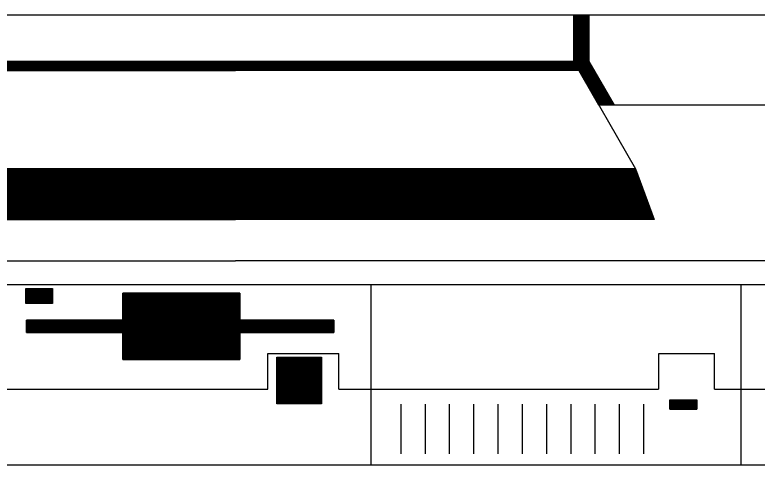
# Model space of a CAD drawing. Extents: x 22369.6 to 22428.3, y 22369.6 to 22415.
# Drawn here: x 22421.292 to 22422.323, y 22371.54 to 22372.166 of the extents above; entities that cross this region are included whole.
import ezdxf

# ---------------------------------------------------------------- set-up
doc = ezdxf.new("R2010")
doc.units = 0
for name, color, linetype in [('Level 2', 7, 'Continuous'), ('Level 25', 7, 'Continuous'), ('Level 3', 7, 'Continuous'), ('Level 5', 7, 'Continuous'), ('Level 7', 7, 'Continuous')]:
    doc.layers.add(name, color=color, linetype=linetype)

msp = doc.modelspace()

# ---------------------------------------------------------------- linework, layer by layer
at = {"layer": 'Level 2'}
for p, q in [((22422.0681, 22372.1009), (22422.0681, 22372.1656)), ((22422.0892, 22372.1651), (22422.0681, 22372.1651)), ((22422.0892, 22372.1637), (22422.0681, 22372.1637)), ((22422.0892, 22372.1626), (22422.0681, 22372.1626)), ((22422.0892, 22372.1611), (22422.0681, 22372.1611)), ((22422.0892, 22372.1597), (22422.0681, 22372.1597)), ((22422.0892, 22372.1584), (22422.0681, 22372.1584)), ((22422.0892, 22372.1572), (22422.0681, 22372.1572)), ((22422.0892, 22372.1559), (22422.0681, 22372.1559)), ((22422.0892, 22372.1544), (22422.0681, 22372.1544)), ((22422.0892, 22372.1531), (22422.0681, 22372.1531)), ((22422.0892, 22372.1519), (22422.0681, 22372.1519)), ((22422.0892, 22372.1506), (22422.0681, 22372.1506)), ((22422.0892, 22372.1492), (22422.0681, 22372.1492)), ((22422.0892, 22372.1479), (22422.0681, 22372.1479)), ((22422.0892, 22372.1466), (22422.0681, 22372.1466)), ((22422.0892, 22372.1452), (22422.0681, 22372.1452)), ((22422.0892, 22372.1439), (22422.0681, 22372.1439)), ((22422.0892, 22372.1427), (22422.0681, 22372.1427)), ((22422.0892, 22372.1412), (22422.0681, 22372.1412)), ((22422.0892, 22372.1399), (22422.0681, 22372.1399)), ((22422.0892, 22372.1387), (22422.0681, 22372.1387)), ((22422.0892, 22372.1374), (22422.0681, 22372.1374)), ((22422.0892, 22372.1361), (22422.0681, 22372.1361)), ((22422.0892, 22372.1346), (22422.0681, 22372.1346)), ((22422.0892, 22372.1334), (22422.0681, 22372.1334)), ((22422.0892, 22372.1321), (22422.0681, 22372.1321)), ((22422.0892, 22372.1307), (22422.0681, 22372.1307)), ((22422.0892, 22372.1296), (22422.0681, 22372.1296)), ((22422.0892, 22372.1281), (22422.0681, 22372.1281)), ((22422.0892, 22372.1267), (22422.0681, 22372.1267)), ((22422.0892, 22372.1254), (22422.0681, 22372.1254)), ((22422.0892, 22372.1242), (22422.0681, 22372.1242)), ((22422.0892, 22372.1229), (22422.0681, 22372.1229)), ((22422.0892, 22372.1214), (22422.0681, 22372.1214)), ((22422.0892, 22372.1201), (22422.0681, 22372.1201)), ((22422.0892, 22372.1189), (22422.0681, 22372.1189)), ((22422.0892, 22372.1176), (22422.0681, 22372.1176)), ((22422.0892, 22372.1162), (22422.0681, 22372.1162)), ((22422.0892, 22372.1149), (22422.0681, 22372.1149)), ((22422.0892, 22372.1136), (22422.0681, 22372.1136)), ((22422.0892, 22372.1122), (22422.0681, 22372.1122)), ((22422.0892, 22372.1109), (22422.0681, 22372.1109)), ((22422.0892, 22372.1097), (22422.0681, 22372.1097)), ((22422.0892, 22372.1082), (22422.0681, 22372.1082)), ((22422.0892, 22372.1069), (22422.0681, 22372.1069)), ((22422.0892, 22372.1057), (22422.0681, 22372.1057)), ((22422.0892, 22372.1044), (22422.0681, 22372.1044)), ((22421.1252, 22372.0939), (22421.5987, 22372.0939)), ((22421.1259, 22372.0952), (22421.5987, 22372.0952)), ((22421.1266, 22372.0966), (22421.5987, 22372.0966)), ((22421.1276, 22372.0979), (22421.5987, 22372.0979)), ((22421.1282, 22372.0992), (22421.5987, 22372.0992)), ((22421.1291, 22372.1006), (22421.5987, 22372.1006)), ((22421.1292, 22372.1009), (22421.5987, 22372.1009)), ((22422.0684, 22372.1006), (22421.5987, 22372.1006)), ((22422.0692, 22372.0992), (22421.5987, 22372.0992)), ((22422.0699, 22372.0979), (22421.5987, 22372.0979)), ((22422.0706, 22372.0966), (22421.5987, 22372.0966)), ((22422.0714, 22372.0952), (22421.5987, 22372.0952)), ((22422.0721, 22372.0939), (22421.5987, 22372.0939)), ((22422.0892, 22372.1031), (22422.0681, 22372.1031)), ((22422.0892, 22372.1016), (22422.0681, 22372.1016)), ((22422.0681, 22372.1009), (22422.1539, 22371.9514)), ((22422.0896, 22372.1004), (22422.0684, 22372.1004)), ((22422.0902, 22372.0991), (22422.0692, 22372.0991)), ((22422.0912, 22372.0977), (22422.0699, 22372.0977)), ((22422.0919, 22372.0966), (22422.0709, 22372.0966)), ((22422.0926, 22372.0951), (22422.0716, 22372.0951)), ((22421.1221, 22372.0884), (22421.5987, 22372.0884)), ((22421.1222, 22372.0886), (22421.5987, 22372.0886)), ((22421.1229, 22372.0899), (22421.5987, 22372.0899)), ((22421.1237, 22372.0914), (22421.5987, 22372.0914)), ((22421.1244, 22372.0926), (22421.5987, 22372.0926)), ((22422.0729, 22372.0926), (22421.5987, 22372.0926)), ((22422.0737, 22372.0914), (22421.5987, 22372.0914)), ((22422.0746, 22372.0899), (22421.5987, 22372.0899)), ((22422.0752, 22372.0886), (22421.5987, 22372.0886)), ((22422.0754, 22372.0884), (22421.5987, 22372.0884)), ((22422.0934, 22372.0937), (22422.0722, 22372.0937)), ((22422.0941, 22372.0924), (22422.0731, 22372.0924)), ((22422.0949, 22372.0912), (22422.0737, 22372.0912)), ((22422.0957, 22372.0899), (22422.0746, 22372.0899)), ((22422.0962, 22372.0884), (22422.0752, 22372.0884)), ((22422.0972, 22372.0871), (22422.0759, 22372.0871)), ((22422.0979, 22372.0859), (22422.0769, 22372.0859)), ((22422.0987, 22372.0846), (22422.0776, 22372.0846)), ((22422.0994, 22372.0832), (22422.0784, 22372.0832)), ((22422.1002, 22372.0819), (22422.0791, 22372.0819)), ((22422.1009, 22372.0806), (22422.0797, 22372.0806)), ((22422.1017, 22372.0792), (22422.0806, 22372.0792)), ((22422.1026, 22372.0779), (22422.0814, 22372.0779)), ((22422.1032, 22372.0767), (22422.0821, 22372.0767)), ((22422.1041, 22372.0752), (22422.0829, 22372.0752)), ((22422.1047, 22372.0739), (22422.0837, 22372.0739)), ((22422.1054, 22372.0727), (22422.0844, 22372.0727)), ((22422.1062, 22372.0714), (22422.0851, 22372.0714)), ((22422.1069, 22372.0701), (22422.0859, 22372.0701)), ((22422.1079, 22372.0686), (22422.0866, 22372.0686)), ((22422.1086, 22372.0674), (22422.0876, 22372.0674)), ((22422.1094, 22372.0661), (22422.0882, 22372.0661)), ((22422.1101, 22372.0647), (22422.0889, 22372.0647)), ((22422.1107, 22372.0636), (22422.0897, 22372.0636)), ((22422.1116, 22372.0621), (22422.0904, 22372.0621)), ((22422.1122, 22372.0607), (22422.0912, 22372.0607)), ((22422.1131, 22372.0594), (22422.0919, 22372.0594)), ((22422.1139, 22372.0582), (22422.0926, 22372.0582)), ((22422.1146, 22372.0569), (22422.0936, 22372.0569)), ((22422.1154, 22372.0554), (22422.0942, 22372.0554)), ((22422.1161, 22372.0541), (22422.0951, 22372.0541)), ((22422.1169, 22372.0529), (22422.0957, 22372.0529)), ((22422.1176, 22372.0516), (22422.0966, 22372.0516)), ((22422.1182, 22372.0502), (22422.0972, 22372.0502)), ((22422.1192, 22372.0489), (22422.0979, 22372.0489)), ((22422.1199, 22372.0476), (22422.0987, 22372.0476)), ((22422.1207, 22372.0462), (22422.0996, 22372.0462)), ((22422.1214, 22372.0449), (22422.1004, 22372.0449)), ((22422.1222, 22372.0437), (22422.1011, 22372.0437)), ((22422.1229, 22372.0422), (22422.1017, 22372.0422)), ((22422.1236, 22372.0409), (22422.1026, 22372.0409)), ((22421.0429, 22371.9496), (22421.5987, 22371.9496)), ((22421.0432, 22371.9509), (22421.5987, 22371.9509)), ((22421.0434, 22371.9514), (22421.5987, 22371.9514)), ((22422.1539, 22371.9514), (22421.5987, 22371.9514)), ((22422.1541, 22371.9509), (22421.5987, 22371.9509)), ((22422.1546, 22371.9496), (22421.5987, 22371.9496)), ((22421.0394, 22371.9402), (22421.5987, 22371.9402)), ((22421.0399, 22371.9417), (22421.5987, 22371.9417)), ((22421.0402, 22371.9431), (22421.5987, 22371.9431)), ((22421.0409, 22371.9444), (22421.5987, 22371.9444)), ((22421.0414, 22371.9456), (22421.5987, 22371.9456)), ((22421.0417, 22371.9469), (22421.5987, 22371.9469)), ((22421.0424, 22371.9484), (22421.5987, 22371.9484)), ((22422.1552, 22371.9484), (22421.5987, 22371.9484)), ((22422.1556, 22371.9469), (22421.5987, 22371.9469)), ((22422.1561, 22371.9456), (22421.5987, 22371.9456)), ((22422.1566, 22371.9444), (22421.5987, 22371.9444)), ((22422.1571, 22371.9431), (22421.5987, 22371.9431)), ((22422.1576, 22371.9417), (22421.5987, 22371.9417)), ((22422.1579, 22371.9402), (22421.5987, 22371.9402)), ((22421.0356, 22371.9299), (22421.5987, 22371.9299)), ((22421.0359, 22371.9311), (22421.5987, 22371.9311)), ((22421.0364, 22371.9324), (22421.5987, 22371.9324)), ((22421.0371, 22371.9337), (22421.5987, 22371.9337)), ((22421.0374, 22371.9352), (22421.5987, 22371.9352)), ((22421.0379, 22371.9364), (22421.5987, 22371.9364)), ((22421.0384, 22371.9377), (22421.5987, 22371.9377)), ((22421.0389, 22371.9391), (22421.5987, 22371.9391)), ((22422.1584, 22371.9391), (22421.5987, 22371.9391)), ((22422.1591, 22371.9377), (22421.5987, 22371.9377)), ((22422.1596, 22371.9364), (22421.5987, 22371.9364)), ((22422.1599, 22371.9352), (22421.5987, 22371.9352)), ((22422.1604, 22371.9337), (22421.5987, 22371.9337)), ((22422.1611, 22371.9324), (22421.5987, 22371.9324)), ((22422.1614, 22371.9311), (22421.5987, 22371.9311)), ((22422.1619, 22371.9299), (22421.5987, 22371.9299)), ((22421.0316, 22371.9192), (22421.5987, 22371.9192)), ((22421.0321, 22371.9206), (22421.5987, 22371.9206)), ((22421.0326, 22371.9219), (22421.5987, 22371.9219)), ((22421.0329, 22371.9232), (22421.5987, 22371.9232)), ((22421.0336, 22371.9246), (22421.5987, 22371.9246)), ((22421.0341, 22371.9257), (22421.5987, 22371.9257)), ((22421.0344, 22371.9271), (22421.5987, 22371.9271)), ((22421.0351, 22371.9286), (22421.5987, 22371.9286)), ((22422.1622, 22371.9286), (22421.5987, 22371.9286)), ((22422.1629, 22371.9271), (22421.5987, 22371.9271)), ((22422.1634, 22371.9257), (22421.5987, 22371.9257)), ((22422.1639, 22371.9246), (22421.5987, 22371.9246)), ((22422.1644, 22371.9232), (22421.5987, 22371.9232)), ((22422.1649, 22371.9219), (22421.5987, 22371.9219)), ((22422.1652, 22371.9206), (22421.5987, 22371.9206)), ((22422.1657, 22371.9192), (22421.5987, 22371.9192)), ((22421.0277, 22371.9087), (22421.5987, 22371.9087)), ((22421.0282, 22371.9101), (22421.5987, 22371.9101)), ((22421.0287, 22371.9114), (22421.5987, 22371.9114)), ((22421.0291, 22371.9126), (22421.5987, 22371.9126)), ((22421.0297, 22371.9139), (22421.5987, 22371.9139)), ((22421.0301, 22371.9154), (22421.5987, 22371.9154)), ((22421.0306, 22371.9166), (22421.5987, 22371.9166)), ((22421.0311, 22371.9179), (22421.5987, 22371.9179)), ((22422.1664, 22371.9179), (22421.5987, 22371.9179)), ((22422.1667, 22371.9166), (22421.5987, 22371.9166)), ((22422.1672, 22371.9154), (22421.5987, 22371.9154)), ((22422.1677, 22371.9139), (22421.5987, 22371.9139)), ((22422.1684, 22371.9126), (22421.5987, 22371.9126)), ((22422.1687, 22371.9114), (22421.5987, 22371.9114)), ((22422.1692, 22371.9101), (22421.5987, 22371.9101)), ((22422.1696, 22371.9087), (22421.5987, 22371.9087)), ((22421.0237, 22371.8981), (22421.5987, 22371.8981)), ((22421.0244, 22371.8994), (22421.5987, 22371.8994)), ((22421.0247, 22371.9007), (22421.5987, 22371.9007)), ((22421.0252, 22371.9022), (22421.5987, 22371.9022)), ((22421.0256, 22371.9034), (22421.5987, 22371.9034)), ((22421.0262, 22371.9047), (22421.5987, 22371.9047)), ((22421.0267, 22371.9061), (22421.5987, 22371.9061)), ((22421.0271, 22371.9072), (22421.5987, 22371.9072)), ((22422.1702, 22371.9072), (22421.5987, 22371.9072)), ((22422.1707, 22371.9061), (22421.5987, 22371.9061)), ((22422.1711, 22371.9047), (22421.5987, 22371.9047)), ((22422.1717, 22371.9034), (22421.5987, 22371.9034)), ((22422.1722, 22371.9022), (22421.5987, 22371.9022)), ((22422.1726, 22371.9007), (22421.5987, 22371.9007)), ((22422.1731, 22371.8994), (22421.5987, 22371.8994)), ((22422.1737, 22371.8981), (22421.5987, 22371.8981)), ((22421.0204, 22371.8889), (22421.5987, 22371.8889)), ((22421.0209, 22371.8902), (22421.5987, 22371.8902)), ((22421.0212, 22371.8916), (22421.5987, 22371.8916)), ((22421.0217, 22371.8927), (22421.5987, 22371.8927)), ((22421.0224, 22371.8941), (22421.5987, 22371.8941)), ((22421.0227, 22371.8956), (22421.5987, 22371.8956)), ((22421.0232, 22371.8969), (22421.5987, 22371.8969)), ((22422.1741, 22371.8969), (22421.5987, 22371.8969)), ((22422.1746, 22371.8956), (22421.5987, 22371.8956)), ((22422.1751, 22371.8941), (22421.5987, 22371.8941)), ((22422.1756, 22371.8927), (22421.5987, 22371.8927)), ((22422.1761, 22371.8916), (22421.5987, 22371.8916)), ((22422.1766, 22371.8902), (22421.5987, 22371.8902)), ((22422.1769, 22371.8889), (22421.5987, 22371.8889)), ((22421.0176, 22371.8812), (22421.5987, 22371.8812)), ((22421.0179, 22371.8824), (22421.5987, 22371.8824)), ((22421.0182, 22371.8836), (22421.5987, 22371.8836)), ((22421.0189, 22371.8849), (22421.5987, 22371.8849)), ((22421.0194, 22371.8862), (22421.5987, 22371.8862)), ((22421.0199, 22371.8876), (22421.5987, 22371.8876)), ((22422.1776, 22371.8876), (22421.5987, 22371.8876)), ((22422.1781, 22371.8862), (22421.5987, 22371.8862)), ((22422.1784, 22371.8849), (22421.5987, 22371.8849)), ((22422.1791, 22371.8836), (22421.5987, 22371.8836)), ((22422.1796, 22371.8824), (22421.5987, 22371.8824)), ((22422.1799, 22371.8812), (22421.5987, 22371.8812)), ((22421.3076, 22371.7849), (22421.3446, 22371.7849)), ((22421.7871, 22371.5397), (22421.7871, 22371.7906)), ((22422.3006, 22371.5397), (22422.3006, 22371.7906)), ((22421.3076, 22371.7836), (22421.3446, 22371.7836)), ((22421.3076, 22371.7821), (22421.3446, 22371.7821)), ((22421.3076, 22371.7807), (22421.3446, 22371.7807)), ((22421.3076, 22371.7796), (22421.3446, 22371.7796)), ((22421.3076, 22371.7782), (22421.3446, 22371.7782)), ((22421.3076, 22371.7769), (22421.3446, 22371.7769)), ((22421.3076, 22371.7754), (22421.3446, 22371.7754)), ((22421.4419, 22371.7786), (22421.6047, 22371.7786)), ((22421.4419, 22371.7771), (22421.6047, 22371.7771)), ((22421.4419, 22371.7759), (22421.6047, 22371.7759)), ((22421.4419, 22371.7746), (22421.6047, 22371.7746)), ((22421.3076, 22371.7742), (22421.3446, 22371.7742)), ((22421.3076, 22371.7729), (22421.3446, 22371.7729)), ((22421.3076, 22371.7716), (22421.3446, 22371.7716)), ((22421.3076, 22371.7704), (22421.3446, 22371.7704)), ((22421.3076, 22371.7689), (22421.3446, 22371.7689)), ((22421.3076, 22371.7676), (22421.3446, 22371.7676)), ((22421.3076, 22371.7662), (22421.3446, 22371.7662)), ((22421.3076, 22371.7651), (22421.3446, 22371.7651)), ((22421.4419, 22371.7732), (22421.6047, 22371.7732)), ((22421.4419, 22371.7721), (22421.6047, 22371.7721)), ((22421.4419, 22371.7706), (22421.6047, 22371.7706)), ((22421.4419, 22371.7692), (22421.6047, 22371.7692)), ((22421.4419, 22371.7679), (22421.6047, 22371.7679)), ((22421.4419, 22371.7667), (22421.6047, 22371.7667)), ((22421.4419, 22371.7654), (22421.6047, 22371.7654)), ((22421.4419, 22371.7639), (22421.6047, 22371.7639)), ((22421.4419, 22371.7626), (22421.6047, 22371.7626)), ((22421.4419, 22371.7614), (22421.6047, 22371.7614)), ((22421.4419, 22371.7601), (22421.6047, 22371.7601)), ((22421.4419, 22371.7587), (22421.6047, 22371.7587)), ((22421.4419, 22371.7574), (22421.6047, 22371.7574)), ((22421.4419, 22371.7561), (22421.6047, 22371.7561)), ((22421.4419, 22371.7547), (22421.6047, 22371.7547)), ((22421.4419, 22371.7534), (22421.6047, 22371.7534)), ((22421.4419, 22371.7522), (22421.6047, 22371.7522)), ((22421.4419, 22371.7507), (22421.6047, 22371.7507)), ((22421.4419, 22371.7494), (22421.6047, 22371.7494)), ((22421.4419, 22371.7482), (22421.6047, 22371.7482)), ((22421.4419, 22371.7469), (22421.6047, 22371.7469)), ((22421.4419, 22371.7456), (22421.6047, 22371.7456)), ((22421.4419, 22371.7441), (22421.6047, 22371.7441)), ((22421.3081, 22371.7402), (22421.7349, 22371.7402)), ((22421.3081, 22371.7391), (22421.7349, 22371.7391)), ((22421.3081, 22371.7376), (22421.7349, 22371.7376)), ((22421.3081, 22371.7362), (22421.7349, 22371.7362)), ((22421.3081, 22371.7349), (22421.7349, 22371.7349)), ((22421.3081, 22371.7337), (22421.7349, 22371.7337)), ((22421.4419, 22371.7429), (22421.6047, 22371.7429)), ((22421.4419, 22371.7416), (22421.6047, 22371.7416)), ((22421.3081, 22371.7324), (22421.7349, 22371.7324)), ((22421.3081, 22371.7309), (22421.7349, 22371.7309)), ((22421.3081, 22371.7296), (22421.7349, 22371.7296)), ((22421.3081, 22371.7284), (22421.7349, 22371.7284)), ((22421.3081, 22371.7271), (22421.7349, 22371.7271)), ((22421.3081, 22371.7257), (22421.7349, 22371.7257)), ((22421.3081, 22371.7244), (22421.7349, 22371.7244)), ((22421.4419, 22371.7231), (22421.6047, 22371.7231)), ((22421.4419, 22371.7217), (22421.6047, 22371.7217)), ((22421.4419, 22371.7204), (22421.6047, 22371.7204)), ((22421.4419, 22371.7192), (22421.6047, 22371.7192)), ((22421.4419, 22371.7177), (22421.6047, 22371.7177)), ((22421.4419, 22371.7164), (22421.6047, 22371.7164)), ((22421.4419, 22371.7152), (22421.6047, 22371.7152)), ((22421.4419, 22371.7139), (22421.6047, 22371.7139)), ((22421.4419, 22371.7126), (22421.6047, 22371.7126)), ((22421.4419, 22371.7111), (22421.6047, 22371.7111)), ((22421.4419, 22371.7099), (22421.6047, 22371.7099)), ((22421.4419, 22371.7086), (22421.6047, 22371.7086)), ((22421.4419, 22371.7072), (22421.6047, 22371.7072)), ((22421.4419, 22371.7061), (22421.6047, 22371.7061)), ((22421.4419, 22371.7046), (22421.6047, 22371.7046)), ((22421.4419, 22371.7032), (22421.6047, 22371.7032)), ((22421.4419, 22371.7019), (22421.6047, 22371.7019)), ((22421.4419, 22371.7007), (22421.6047, 22371.7007)), ((22421.4419, 22371.6994), (22421.6047, 22371.6994)), ((22421.4419, 22371.6979), (22421.6047, 22371.6979)), ((22421.4419, 22371.6966), (22421.6047, 22371.6966)), ((22421.4419, 22371.6954), (22421.6047, 22371.6954)), ((22421.4419, 22371.6941), (22421.6047, 22371.6941)), ((22421.4419, 22371.6927), (22421.6047, 22371.6927)), ((22421.6434, 22371.6947), (22421.7422, 22371.6947)), ((22421.6434, 22371.6452), (22421.6434, 22371.6947)), ((22421.7422, 22371.6452), (22421.7422, 22371.6947)), ((22422.1864, 22371.6947), (22422.2637, 22371.6947)), ((22422.1864, 22371.6452), (22422.1864, 22371.6947)), ((22422.2637, 22371.6452), (22422.2637, 22371.6947)), ((22421.4419, 22371.6914), (22421.6047, 22371.6914)), ((22421.4419, 22371.6901), (22421.6047, 22371.6901)), ((22421.4419, 22371.6887), (22421.6047, 22371.6887)), ((22421.4419, 22371.6874), (22421.6047, 22371.6874)), ((22421.6559, 22371.6887), (22421.7181, 22371.6887)), ((22421.6559, 22371.6874), (22421.7181, 22371.6874)), ((22421.6559, 22371.6862), (22421.7181, 22371.6862)), ((22421.6559, 22371.6849), (22421.7181, 22371.6849)), ((22421.6559, 22371.6834), (22421.7181, 22371.6834)), ((22421.6559, 22371.6822), (22421.7181, 22371.6822)), ((22421.6559, 22371.6809), (22421.7181, 22371.6809)), ((22421.6559, 22371.6796), (22421.7181, 22371.6796)), ((22421.6559, 22371.6782), (22421.7181, 22371.6782)), ((22421.6559, 22371.6769), (22421.7181, 22371.6769)), ((22421.6559, 22371.6756), (22421.7181, 22371.6756)), ((22421.6559, 22371.6742), (22421.7181, 22371.6742)), ((22421.6559, 22371.6731), (22421.7181, 22371.6731)), ((22421.6559, 22371.6717), (22421.7181, 22371.6717)), ((22421.6559, 22371.6702), (22421.7181, 22371.6702)), ((22421.6559, 22371.6689), (22421.7181, 22371.6689)), ((22421.6559, 22371.6677), (22421.7181, 22371.6677)), ((22421.6559, 22371.6664), (22421.7181, 22371.6664)), ((22421.6559, 22371.6651), (22421.7181, 22371.6651)), ((22421.6559, 22371.6636), (22421.7181, 22371.6636)), ((22421.6559, 22371.6624), (22421.7181, 22371.6624)), ((22421.6559, 22371.6611), (22421.7181, 22371.6611)), ((22421.6559, 22371.6597), (22421.7181, 22371.6597)), ((22421.6559, 22371.6586), (22421.7181, 22371.6586)), ((22421.6559, 22371.6571), (22421.7181, 22371.6571)), ((22421.6559, 22371.6557), (22421.7181, 22371.6557)), ((22421.6559, 22371.6544), (22421.7181, 22371.6544)), ((22421.6559, 22371.6532), (22421.7181, 22371.6532)), ((22421.6559, 22371.6519), (22421.7181, 22371.6519)), ((22420.6582, 22371.6452), (22421.6434, 22371.6452)), ((22421.6559, 22371.6504), (22421.7181, 22371.6504)), ((22421.6559, 22371.6492), (22421.7181, 22371.6492)), ((22421.6559, 22371.6479), (22421.7181, 22371.6479)), ((22421.6559, 22371.6466), (22421.7181, 22371.6466)), ((22421.6559, 22371.6452), (22421.7181, 22371.6452)), ((22421.6559, 22371.6439), (22421.7181, 22371.6439)), ((22421.6559, 22371.6426), (22421.7181, 22371.6426)), ((22421.6559, 22371.6412), (22421.7181, 22371.6412)), ((22421.7422, 22371.6452), (22422.1859, 22371.6452)), ((22422.2637, 22371.6452), (22422.3997, 22371.6452)), ((22421.6559, 22371.6401), (22421.7181, 22371.6401)), ((22421.6559, 22371.6387), (22421.7181, 22371.6387)), ((22421.6559, 22371.6372), (22421.7181, 22371.6372)), ((22421.6559, 22371.6359), (22421.7181, 22371.6359)), ((22421.6559, 22371.6347), (22421.7181, 22371.6347)), ((22421.6559, 22371.6334), (22421.7181, 22371.6334)), ((22421.6559, 22371.6321), (22421.7181, 22371.6321)), ((22421.6559, 22371.6306), (22421.7181, 22371.6306)), ((22422.2016, 22371.6306), (22422.2392, 22371.6306)), ((22421.6559, 22371.6294), (22421.7181, 22371.6294)), ((22421.6559, 22371.6281), (22421.7181, 22371.6281)), ((22421.6559, 22371.6267), (22421.7181, 22371.6267)), ((22421.6559, 22371.6256), (22421.7181, 22371.6256)), ((22422.2016, 22371.6294), (22422.2392, 22371.6294)), ((22422.2016, 22371.6279), (22422.2392, 22371.6279)), ((22422.2016, 22371.6266), (22422.2392, 22371.6266)), ((22422.2016, 22371.6254), (22422.2392, 22371.6254)), ((22422.2016, 22371.6241), (22422.2392, 22371.6241)), ((22422.2016, 22371.6227), (22422.2392, 22371.6227)), ((22422.2016, 22371.6212), (22422.2392, 22371.6212)), ((22422.2016, 22371.6201), (22422.2392, 22371.6201)), ((22422.2016, 22371.6187), (22422.2392, 22371.6187)), ((22422.2016, 22371.6174), (22422.2392, 22371.6174))]:
    msp.add_line(p, q, dxfattribs=at)
for points in [[(22422.0892, 22372.1656), (22422.0892, 22372.1009), (22422.1244, 22372.0399), (22422.1032, 22372.0399), (22422.0681, 22372.1009), (22422.0681, 22372.1656)], [(22421.1292, 22372.1009), (22421.1221, 22372.0884), (22421.5987, 22372.0884), (22421.5987, 22372.1009)], [(22422.0681, 22372.1009), (22422.0754, 22372.0884), (22421.5987, 22372.0884), (22421.5987, 22372.1009)], [(22421.0434, 22371.9514), (22421.0176, 22371.8812), (22421.5987, 22371.8812), (22421.5987, 22371.9514)], [(22422.1539, 22371.9514), (22422.1799, 22371.8812), (22421.5987, 22371.8812), (22421.5987, 22371.9514)], [(22420.6582, 22371.7906), (22422.5422, 22371.7906), (22422.5422, 22371.5397), (22420.6582, 22371.5397)], [(22421.3076, 22371.7851), (22421.3446, 22371.7851), (22421.3446, 22371.7644), (22421.3076, 22371.7644)], [(22421.4419, 22371.7787), (22421.4419, 22371.7412), (22421.3081, 22371.7412), (22421.3081, 22371.7239), (22421.4419, 22371.7239), (22421.4419, 22371.6866), (22421.6047, 22371.6866), (22421.6047, 22371.7239), (22421.7349, 22371.7239), (22421.7349, 22371.7412), (22421.6047, 22371.7412), (22421.6047, 22371.7787)], [(22421.6559, 22371.6897), (22421.7181, 22371.6897), (22421.7181, 22371.6251), (22421.6559, 22371.6251)], [(22422.2016, 22371.6306), (22422.2392, 22371.6306), (22422.2392, 22371.6174), (22422.2016, 22371.6174)]]:
    msp.add_lwpolyline(points, close=True, dxfattribs=at)
for points in [[(22421.4419, 22371.7412), (22421.4419, 22371.7787), (22421.6047, 22371.7787), (22421.6047, 22371.7412)], [(22421.4419, 22371.7239), (22421.3081, 22371.7239), (22421.3081, 22371.7412), (22421.4419, 22371.7412)], [(22421.6047, 22371.7412), (22421.7349, 22371.7412), (22421.7349, 22371.7239), (22421.6047, 22371.7239)], [(22421.6047, 22371.7239), (22421.6047, 22371.6866), (22421.4419, 22371.6866), (22421.4419, 22371.7239)]]:
    msp.add_lwpolyline(points, dxfattribs=at)
at = {"layer": 'Level 25'}
msp.add_line((22422.0681, 22372.1009), (22421.5987, 22372.1009), dxfattribs=at)
at = {"layer": 'Level 3'}
msp.add_line((22420.8507, 22372.1656), (22422.3467, 22372.1656), dxfattribs=at)
at = {"layer": 'Level 5'}
for p, q in [((22422.0892, 22372.1009), (22422.0892, 22372.1656)), ((22422.0892, 22372.1009), (22422.1244, 22372.0399)), ((22422.4189, 22372.0399), (22422.1032, 22372.0399)), ((22420.6071, 22371.8237), (22421.5987, 22371.8237)), ((22422.5902, 22371.8237), (22421.5987, 22371.8237))]:
    msp.add_line(p, q, dxfattribs=at)
at = {"layer": 'Level 7'}
for p, q in [((22421.8284, 22371.5557), (22421.8284, 22371.6247)), ((22421.8621, 22371.5557), (22421.8621, 22371.6247)), ((22421.8957, 22371.5557), (22421.8957, 22371.6247)), ((22421.9294, 22371.5557), (22421.9294, 22371.6247)), ((22421.9632, 22371.5557), (22421.9632, 22371.6247)), ((22421.9969, 22371.5557), (22421.9969, 22371.6247)), ((22422.0307, 22371.5557), (22422.0307, 22371.6247)), ((22422.0644, 22371.5557), (22422.0644, 22371.6247)), ((22422.0979, 22371.5557), (22422.0979, 22371.6247)), ((22422.1317, 22371.5557), (22422.1317, 22371.6247)), ((22422.1654, 22371.5557), (22422.1654, 22371.6247))]:
    msp.add_line(p, q, dxfattribs=at)

doc.saveas('drawing.dxf')
